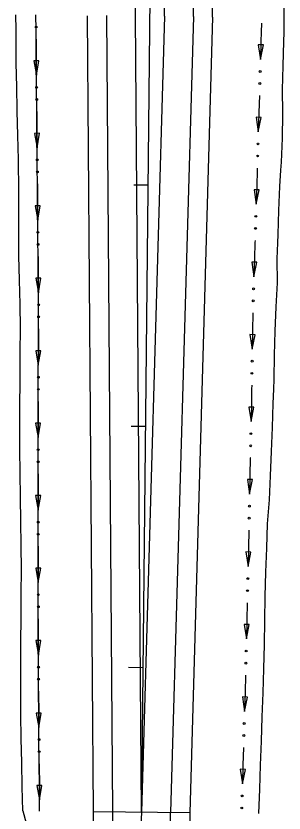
# Model space of a CAD drawing. Extents: x 1611108 to 1749517, y 619561 to 797725.
# Drawn here: x 1728258.4 to 1728369.5, y 771396.4 to 771726.9 of the extents above; entities that cross this region are included whole.
import ezdxf

# ---------------------------------------------------------------- set-up
doc = ezdxf.new("R2010")
doc.units = 0
for name, color, linetype in [('R_Ditch', 7, 'Continuous'), ('R_Horz Alg', 7, 'Continuous'), ('R_Horz Alg Stationing_Side Road', 7, 'Continuous'), ('R_Proposed Const Limits', 7, 'Continuous'), ('R_Proposed Road', 7, 'Continuous'), ('R_Striping', 7, 'Continuous')]:
    doc.layers.add(name, color=color, linetype=linetype)

msp = doc.modelspace()

# ---------------------------------------------------------------- linework, layer by layer
at = {"layer": 'R_Ditch'}
for p, q in [((1728360.97, 771714.81), (1728358.85, 771714.87)), ((1728358.85, 771714.87), (1728359.75, 771708.84)), ((1728359.75, 771708.84), (1728360.97, 771714.81)), ((1728267.93, 771708.25), (1728265.81, 771708.23)), ((1728265.81, 771708.23), (1728266.92, 771702.24)), ((1728266.92, 771702.24), (1728267.93, 771708.25)), ((1728360.1, 771684.78), (1728357.99, 771684.85)), ((1728357.99, 771684.85), (1728358.87, 771678.82)), ((1728358.87, 771678.82), (1728360.1, 771684.78)), ((1728268.2, 771678.21), (1728266.08, 771678.19)), ((1728266.08, 771678.19), (1728267.19, 771672.2)), ((1728267.19, 771672.2), (1728268.2, 771678.21)), ((1728359.21, 771654.76), (1728357.1, 771654.82)), ((1728357.1, 771654.82), (1728357.97, 771648.79)), ((1728357.97, 771648.79), (1728359.21, 771654.76)), ((1728268.48, 771648.17), (1728266.36, 771648.15)), ((1728266.36, 771648.15), (1728267.48, 771642.16)), ((1728267.48, 771642.16), (1728268.48, 771648.17)), ((1728358.3, 771624.73), (1728356.18, 771624.8)), ((1728356.18, 771624.8), (1728357.06, 771618.77)), ((1728357.06, 771618.77), (1728358.3, 771624.73)), ((1728268.77, 771618.14), (1728266.66, 771618.12)), ((1728266.66, 771618.12), (1728267.77, 771612.13)), ((1728267.77, 771612.13), (1728268.77, 771618.14)), ((1728357.54, 771594.72), (1728355.43, 771594.76)), ((1728355.43, 771594.76), (1728356.38, 771588.74)), ((1728356.38, 771588.74), (1728357.54, 771594.72)), ((1728268.8, 771588.09), (1728266.69, 771588.09)), ((1728266.69, 771588.09), (1728267.72, 771582.09)), ((1728267.72, 771582.09), (1728268.8, 771588.09)), ((1728357.04, 771564.69), (1728354.93, 771564.72)), ((1728354.93, 771564.72), (1728355.88, 771558.7)), ((1728355.88, 771558.7), (1728357.04, 771564.69)), ((1728268.68, 771558.05), (1728266.57, 771558.05)), ((1728266.57, 771558.05), (1728267.63, 771552.05)), ((1728267.63, 771552.05), (1728268.68, 771558.05)), ((1728356.44, 771534.65), (1728354.33, 771534.69)), ((1728354.33, 771534.69), (1728355.26, 771528.67)), ((1728355.26, 771528.67), (1728356.44, 771534.65)), ((1728268.7, 771528.02), (1728266.59, 771528.01)), ((1728266.59, 771528.01), (1728267.65, 771522.01)), ((1728267.65, 771522.01), (1728268.7, 771528.02)), ((1728355.8, 771504.62), (1728353.68, 771504.66)), ((1728353.68, 771504.66), (1728354.61, 771498.64)), ((1728354.61, 771498.64), (1728355.8, 771504.62)), ((1728268.73, 771497.98), (1728266.62, 771497.98)), ((1728266.62, 771497.98), (1728267.68, 771491.98)), ((1728267.68, 771491.98), (1728268.73, 771497.98)), ((1728355.13, 771474.59), (1728353.02, 771474.63)), ((1728353.02, 771474.63), (1728353.94, 771468.61)), ((1728353.94, 771468.61), (1728355.13, 771474.59)), ((1728268.78, 771467.94), (1728266.66, 771467.94)), ((1728266.66, 771467.94), (1728267.73, 771461.94)), ((1728267.73, 771461.94), (1728268.78, 771467.94)), ((1728354.39, 771444.55), (1728352.27, 771444.61)), ((1728352.27, 771444.61), (1728353.15, 771438.58)), ((1728353.15, 771438.58), (1728354.39, 771444.55)), ((1728268.96, 771437.91), (1728266.84, 771437.89)), ((1728266.84, 771437.89), (1728267.95, 771431.9)), ((1728267.95, 771431.9), (1728268.96, 771437.91)), ((1728353.51, 771414.53), (1728351.4, 771414.59)), ((1728351.4, 771414.59), (1728352.28, 771408.56)), ((1728352.28, 771408.56), (1728353.51, 771414.53)), ((1728269.22, 771407.87), (1728267.1, 771407.86)), ((1728267.1, 771407.86), (1728268.21, 771401.86)), ((1728268.21, 771401.86), (1728269.22, 771407.87))]:
    msp.add_line(p, q, dxfattribs=at)
for points in [[(1728268.25, 771397.25), (1728268.16, 771407.25), (1728268.08, 771417.25), (1728267.99, 771427.25), (1728267.91, 771437.25), (1728267.82, 771447.26), (1728267.74, 771457.26), (1728267.72, 771467.26), (1728267.71, 771477.26), (1728267.69, 771487.26), (1728267.68, 771497.26), (1728267.66, 771507.26), (1728267.65, 771517.26), (1728267.65, 771527.26), (1728267.64, 771537.26), (1728267.63, 771547.26), (1728267.63, 771557.26), (1728267.66, 771567.26), (1728267.69, 771573.2), (1728267.7, 771577.26), (1728267.74, 771587.26), (1728267.78, 771597.26), (1728267.82, 771607.26), (1728267.72, 771617.27), (1728267.62, 771627.27), (1728267.56, 771633.87), (1728267.53, 771637.27), (1728267.43, 771647.27), (1728267.33, 771657.27), (1728267.27, 771663.93), (1728267.24, 771667.27), (1728267.15, 771677.28), (1728267.06, 771687.28), (1728267.05, 771687.8), (1728266.97, 771697.28), (1728266.88, 771707.28), (1728266.82, 771717.28), (1728266.79, 771721.06), (1728266.75, 771727.28)], [(1728360.15, 771723.84), (1728360.05, 771720.08), (1728359.95, 771716.31), (1728359.75, 771708.84)], [(1728360.16, 771723.87), (1728360.15, 771723.84)], [(1728266.82, 771717.28), (1728266.82, 771717.24)], [(1728266.82, 771717.24), (1728266.88, 771707.28), (1728266.92, 771702.24)], [(1728359.31, 771693.81), (1728359.1, 771686.83), (1728359.09, 771686.31), (1728358.87, 771678.82)], [(1728359.31, 771693.85), (1728359.31, 771693.81)], [(1728267.06, 771687.24), (1728267.06, 771687.2)], [(1728267.06, 771687.2), (1728267.15, 771677.28), (1728267.19, 771672.2)], [(1728358.42, 771663.79), (1728358.4, 771662.97), (1728358.2, 771656.32), (1728357.97, 771648.79)], [(1728358.42, 771663.82), (1728358.42, 771663.79)], [(1728267.33, 771657.2), (1728267.33, 771657.16)], [(1728267.33, 771657.16), (1728267.43, 771647.27), (1728267.48, 771642.16)], [(1728357.51, 771633.76), (1728357.49, 771632.93), (1728357.29, 771626.33), (1728357.06, 771618.77)], [(1728357.52, 771633.8), (1728357.51, 771633.76)], [(1728267.63, 771627.17), (1728267.63, 771627.13)], [(1728267.63, 771627.13), (1728267.72, 771617.27), (1728267.77, 771612.13)], [(1728356.63, 771603.74), (1728356.51, 771596.34), (1728356.38, 771588.74)], [(1728356.63, 771603.77), (1728356.63, 771603.74)], [(1728267.78, 771597.09), (1728267.74, 771587.26), (1728267.72, 771582.09)], [(1728267.78, 771597.13), (1728267.78, 771597.09)], [(1728356.13, 771573.7), (1728356.11, 771572.27), (1728356.01, 771566.34), (1728355.88, 771558.7)], [(1728356.13, 771573.74), (1728356.13, 771573.7)], [(1728267.66, 771567.05), (1728267.63, 771557.26), (1728267.63, 771552.05)], [(1728267.66, 771567.09), (1728267.66, 771567.05)], [(1728355.57, 771543.67), (1728355.42, 771536.34), (1728355.26, 771528.67)], [(1728355.58, 771543.71), (1728355.57, 771543.67)], [(1728267.64, 771537.05), (1728267.64, 771537.02)], [(1728267.64, 771537.01), (1728267.65, 771527.26), (1728267.65, 771522.01)], [(1728354.94, 771513.64), (1728354.78, 771506.35), (1728354.61, 771498.64)], [(1728354.94, 771513.68), (1728354.94, 771513.64)], [(1728267.66, 771507.01), (1728267.66, 771506.98)], [(1728267.66, 771506.98), (1728267.68, 771497.26), (1728267.68, 771491.98)], [(1728354.28, 771483.61), (1728354.12, 771476.35), (1728353.94, 771468.61)], [(1728354.28, 771483.65), (1728354.28, 771483.61)], [(1728267.71, 771476.98), (1728267.71, 771476.94)], [(1728267.71, 771476.94), (1728267.72, 771467.26), (1728267.73, 771461.94)], [(1728353.59, 771453.58), (1728353.38, 771446.36), (1728353.15, 771438.58)], [(1728353.59, 771453.62), (1728353.59, 771453.58)], [(1728267.83, 771446.94), (1728267.83, 771446.9)], [(1728267.83, 771446.9), (1728267.91, 771437.25), (1728267.95, 771431.9)], [(1728352.72, 771423.55), (1728352.51, 771416.37), (1728352.28, 771408.56)], [(1728352.72, 771423.59), (1728352.72, 771423.55)], [(1728268.08, 771416.9), (1728268.08, 771416.86)], [(1728268.08, 771416.86), (1728268.16, 771407.25), (1728268.21, 771401.86)]]:
    msp.add_lwpolyline(points, dxfattribs=at)
for centre in [(1728266.82, 771722.26), (1728359.64, 771703.84), (1728359.5, 771698.83), (1728267.01, 771697.23), (1728267.05, 771692.22), (1728358.76, 771673.81), (1728358.61, 771668.8), (1728267.28, 771667.2), (1728267.32, 771662.19), (1728357.86, 771643.79), (1728357.7, 771638.78), (1728267.56, 771637.16), (1728267.61, 771632.15), (1728356.94, 771613.76), (1728356.79, 771608.76), (1728267.86, 771607.12), (1728267.84, 771602.11), (1728356.34, 771583.73), (1728356.25, 771578.72), (1728267.74, 771577.08), (1728267.72, 771572.07), (1728355.82, 771553.7), (1728355.72, 771548.69), (1728267.67, 771547.05), (1728267.67, 771542.04), (1728355.19, 771523.67), (1728267.69, 771517.01), (1728355.08, 771518.66), (1728267.69, 771512), (1728354.53, 771493.64), (1728267.73, 771486.97), (1728354.42, 771488.63), (1728267.74, 771481.96), (1728353.87, 771463.61), (1728267.78, 771456.93), (1728353.76, 771458.6), (1728267.82, 771451.92), (1728353.04, 771433.58), (1728268.03, 771426.9), (1728352.9, 771428.57), (1728268.08, 771421.89), (1728352.17, 771403.55), (1728352.02, 771398.55)]:
    msp.add_circle(centre, 0.375, dxfattribs=at)
at = {"layer": 'R_Horz Alg'}
msp.add_line((1728306.95, 771056.83), (1728332.15, 773463.77), dxfattribs=at)
at = {"layer": 'R_Horz Alg Stationing_Side Road'}
for points in [[(1728307.23, 771656.85), (1728313.23, 771656.79)], [(1728306.18, 771556.86), (1728312.18, 771556.8)], [(1728305.14, 771456.87), (1728311.14, 771456.8)]]:
    msp.add_lwpolyline(points, dxfattribs=at)
at = {"layer": 'R_Proposed Const Limits'}
msp.add_line((1728261.27, 771397.32), (1728274.69, 771349.47), dxfattribs=at)
for points in [[(1728359.08, 771396.3), (1728359.47, 771406.29), (1728359.83, 771416.29), (1728360.15, 771426.29), (1728360.48, 771436.29), (1728360.84, 771446.28), (1728361.18, 771456.28), (1728361.39, 771466.28), (1728361.54, 771476.28), (1728361.72, 771486.27), (1728361.98, 771496.27), (1728362.36, 771506.27), (1728362.74, 771516.27), (1728363.47, 771526.26), (1728363.92, 771536.25), (1728364.3, 771546.25), (1728364.73, 771556.25), (1728365.01, 771566.24), (1728365.27, 771572.17), (1728365.39, 771576.24), (1728365.64, 771586.24), (1728365.92, 771596.24), (1728366.23, 771606.23), (1728366.8, 771616.23), (1728366.76, 771626.23), (1728367.03, 771632.83), (1728367.17, 771636.23), (1728367.45, 771646.22), (1728367.86, 771656.22), (1728368.25, 771662.87), (1728368.46, 771666.21), (1728368.86, 771676.21), (1728369.05, 771686.21), (1728369.04, 771686.73), (1728368.87, 771696.21), (1728369.23, 771706.21), (1728369.52, 771716.21), (1728369.54, 771719.98), (1728369.55, 771726.21), (1728369.51, 771736.21)], [(1728261.27, 771397.32), (1728261.05, 771407.32), (1728260.84, 771417.33), (1728260.64, 771427.33), (1728260.48, 771437.33), (1728260.46, 771447.33), (1728260.44, 771457.33), (1728260.49, 771467.33), (1728260.59, 771477.33), (1728260.67, 771487.33), (1728260.7, 771497.33), (1728260.55, 771507.34), (1728260.44, 771517.34), (1728260.33, 771527.34), (1728260.2, 771537.34), (1728260.1, 771547.34), (1728260, 771557.34), (1728260.1, 771567.34), (1728260.14, 771573.28), (1728260.18, 771577.34), (1728260.26, 771587.34), (1728260.36, 771597.34), (1728260.18, 771607.34), (1728259.88, 771617.35), (1728259.7, 771627.35), (1728259.69, 771633.95), (1728259.68, 771637.35), (1728259.65, 771647.35), (1728259.63, 771657.35), (1728259.53, 771664.01), (1728259.44, 771667.36), (1728259.18, 771677.36), (1728258.92, 771687.36), (1728258.91, 771687.88), (1728258.76, 771697.36), (1728258.55, 771707.37), (1728258.5, 771717.37), (1728258.48, 771721.14), (1728258.45, 771727.37)]]:
    msp.add_lwpolyline(points, dxfattribs=at)
at = {"layer": 'R_Proposed Road'}
for p, q in [((1728331.96, 771726.6), (1728348.3, 773286.51)), ((1728339.96, 771726.37), (1728356.3, 773286.58)), ((1728287.96, 771726.92), (1728290.51, 771397.02)), ((1728295.96, 771726.98), (1728298.51, 771396.93)), ((1728331.96, 771726.6), (1728322.51, 771396.68)), ((1728339.96, 771726.37), (1728330.51, 771396.6)), ((1728290.51, 771397.02), (1728289.39, 771297.02)), ((1728330.51, 771396.6), (1728290.51, 771397.02)), ((1728298.51, 771396.93), (1728296.7, 771296.95)), ((1728321.73, 771296.68), (1728322.51, 771396.68)), ((1728330.51, 771396.6), (1728329.34, 771296.6))]:
    msp.add_line(p, q, dxfattribs=at)
at = {"layer": 'R_Striping'}
for p, q in [((1728307.96, 771726.85), (1728309.53, 771876.77)), ((1728319.96, 771726.73), (1728321.53, 771876.64)), ((1728310.51, 771396.81), (1728307.96, 771726.85)), ((1728319.96, 771726.73), (1728310.51, 771396.81))]:
    msp.add_line(p, q, dxfattribs=at)

doc.saveas('drawing.dxf')
